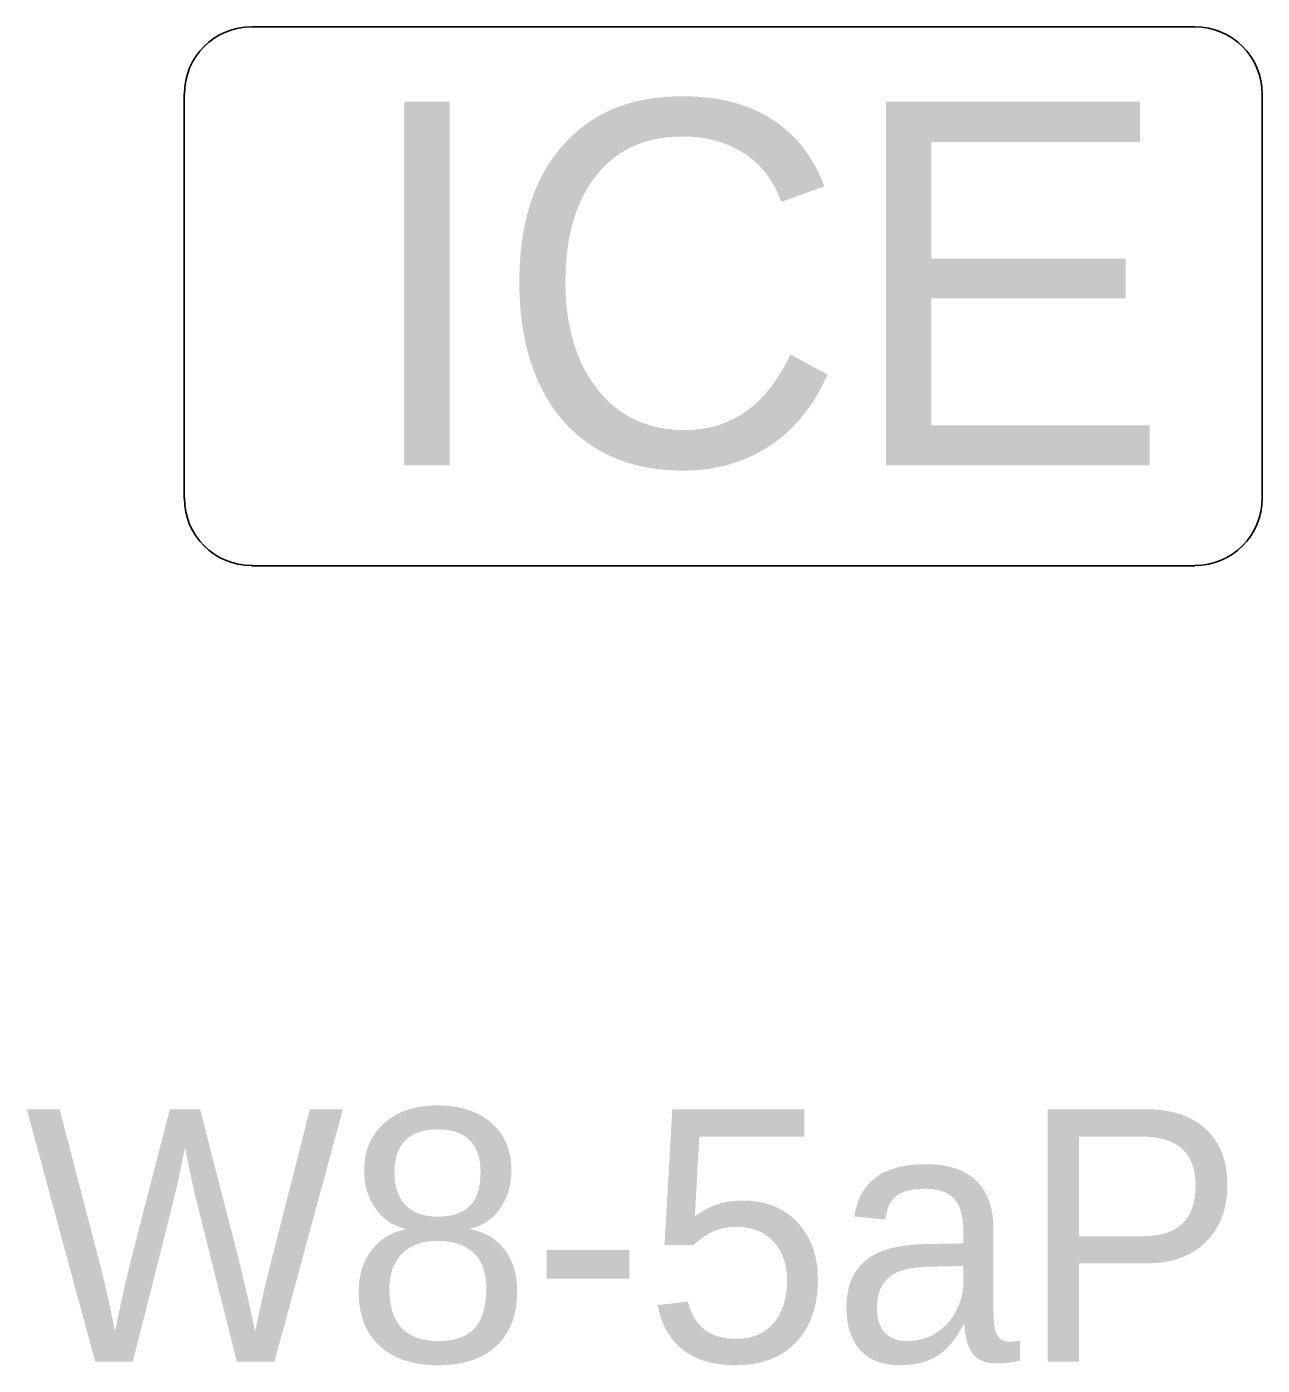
# Model space of a CAD drawing. Extents: x 42133 to 45533, y 41351 to 47951.
# Drawn here: x 44830.63 to 44867.33, y 47687.61 to 47727.38 of the extents above; entities that cross this region are included whole.
import ezdxf

# ---------------------------------------------------------------- set-up
doc = ezdxf.new("R2010")
doc.units = 0
doc.layers.add('P_TRAF_SIGN_SignDetails', color=7, linetype='Continuous')

msp = doc.modelspace()

# ---------------------------------------------------------------- linework, layer by layer
at = {"layer": 'P_TRAF_SIGN_SignDetails'}
for p, q in [((44837.315, 47727.375), (44865.325, 47727.375)), ((44835.31, 47713.37), (44835.31, 47725.375)), ((44867.319, 47725.375), (44867.319, 47713.37)), ((44865.325, 47711.365), (44837.315, 47711.365))]:
    msp.add_line(p, q, dxfattribs=at)
for centre, start, end in [((44837.313, 47725.377), 90, 180), ((44865.325, 47725.377), 0, 90), ((44837.313, 47713.372), 180, 270), ((44865.325, 47713.372), 270, 0)]:
    msp.add_arc(centre, 2.001, start, end, dxfattribs=at)

# ---------------------------------------------------------------- texts
for s, height, p in [('ICE', 10.8073, (44840.512, 47714.345)), ('W8-5aP', 7.5, (44830.588, 47687.721))]:
    msp.add_text(s, height=height, dxfattribs=at).set_placement(p)

doc.saveas('drawing.dxf')
